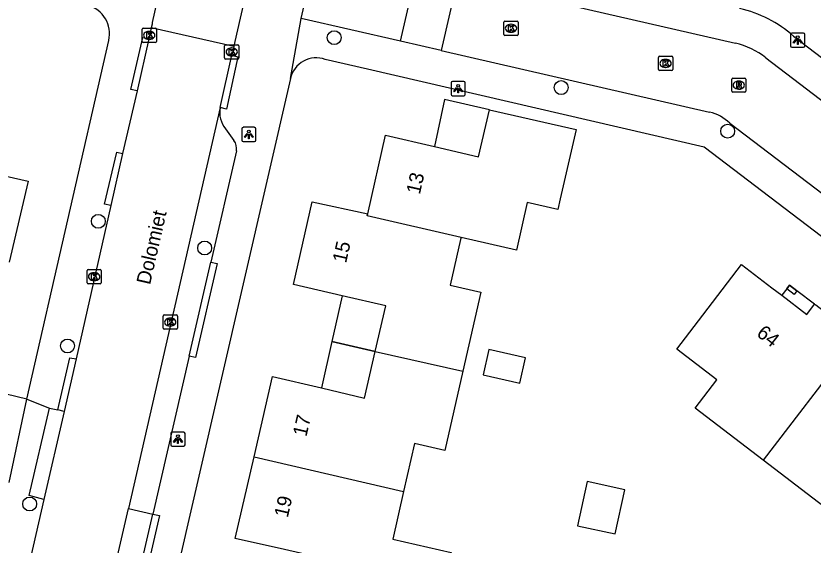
# Model space of a CAD drawing. Extents: x 159628 to 160723, y 388176 to 389416.
# Drawn here: x 160301.6 to 160357.7, y 388594.4 to 388631.7 of the extents above; entities that cross this region are included whole.
import ezdxf

# ---------------------------------------------------------------- set-up
doc = ezdxf.new("R2010")
doc.units = 0
for name, color, linetype in [('IMGEO_Boom', 7, 'Continuous'), ('IMGEO_Kolk', 7, 'Continuous'), ('IMGEO_Lichtpunt', 7, 'Continuous'), ('IMGEO_Openbare_ruimte_label', 7, 'Continuous'), ('IMGEO_Pand', 7, 'Continuous'), ('IMGEO_Pand_nummerreeks', 7, 'Continuous'), ('IMGEO_Pand_overbouw', 7, 'Continuous'), ('IMGEO_Parkeervlak_open', 7, 'Continuous'), ('IMGEO_Rijbaan_lokaal_open', 7, 'Continuous'), ('IMGEO_Rioolput', 7, 'Continuous'), ('IMGEO_Voetpad_open', 7, 'Continuous')]:
    doc.layers.add(name, color=color, linetype=linetype)

msp = doc.modelspace()

# ---------------------------------------------------------------- linework, layer by layer
at = {"layer": 'IMGEO_Boom'}
for centre in [(160323.998, 388630.134), (160339.974, 388626.619), (160351.689, 388623.554), (160307.389, 388617.21), (160314.878, 388615.329), (160305.224, 388608.435), (160302.558, 388597.312)]:
    msp.add_circle(centre, 0.489, dxfattribs=at)
at = {"layer": 'IMGEO_Kolk'}
for p, q in [((160335.937, 388630.368), (160335.937, 388631.22)), ((160336.012, 388631.294), (160336.864, 388631.294)), ((160336.938, 388631.22), (160336.938, 388630.368)), ((160310.476, 388629.874), (160310.476, 388630.726)), ((160310.551, 388630.8), (160311.403, 388630.8)), ((160311.477, 388630.726), (160311.477, 388629.874)), ((160336.425, 388631.074), (160336.45, 388631.074)), ((160310.964, 388630.58), (160310.989, 388630.58)), ((160336.864, 388630.294), (160336.012, 388630.294)), ((160336.448, 388630.514), (160336.423, 388630.514)), ((160311.403, 388629.8), (160310.551, 388629.8)), ((160310.987, 388630.02), (160310.962, 388630.02)), ((160316.278, 388628.704), (160316.278, 388629.556)), ((160316.353, 388629.63), (160317.205, 388629.63)), ((160317.279, 388629.556), (160317.279, 388628.704)), ((160316.766, 388629.41), (160316.791, 388629.41)), ((160317.205, 388628.63), (160316.353, 388628.63)), ((160316.789, 388628.85), (160316.764, 388628.85)), ((160346.819, 388627.896), (160346.819, 388628.748)), ((160346.894, 388628.822), (160347.746, 388628.822)), ((160347.307, 388628.602), (160347.332, 388628.602)), ((160347.82, 388628.748), (160347.82, 388627.896)), ((160347.33, 388628.042), (160347.305, 388628.042)), ((160347.746, 388627.822), (160346.894, 388627.822)), ((160306.672, 388613.812), (160307.524, 388613.812)), ((160306.597, 388612.886), (160306.597, 388613.738)), ((160307.085, 388613.592), (160307.11, 388613.592)), ((160307.598, 388613.738), (160307.598, 388612.886)), ((160307.524, 388612.812), (160306.672, 388612.812)), ((160307.108, 388613.032), (160307.083, 388613.032)), ((160311.956, 388609.69), (160311.956, 388610.542)), ((160312.031, 388610.616), (160312.883, 388610.616)), ((160312.957, 388610.542), (160312.957, 388609.69)), ((160312.444, 388610.396), (160312.469, 388610.396)), ((160312.883, 388609.616), (160312.031, 388609.616)), ((160312.467, 388609.836), (160312.442, 388609.836))]:
    msp.add_line(p, q, dxfattribs=at)
for points in [[(160335.937, 388630.368), (160335.937, 388631.22)], [(160336.012, 388631.294), (160336.864, 388631.294)], [(160336.938, 388631.22), (160336.938, 388630.368)], [(160310.476, 388629.874), (160310.476, 388630.726)], [(160310.551, 388630.8), (160311.403, 388630.8)], [(160311.477, 388630.726), (160311.477, 388629.874)], [(160336.258, 388630.994), (160336.381, 388630.994), (160336.381, 388630.843), (160336.511, 388630.994), (160336.675, 388630.994), (160336.529, 388630.843), (160336.682, 388630.594), (160336.53, 388630.594), (160336.445, 388630.758), (160336.381, 388630.691), (160336.381, 388630.594), (160336.258, 388630.594), (160336.258, 388630.994)], [(160310.797, 388630.5), (160310.92, 388630.5), (160310.92, 388630.349), (160311.05, 388630.5), (160311.214, 388630.5), (160311.068, 388630.349), (160311.221, 388630.1), (160311.069, 388630.1), (160310.984, 388630.264), (160310.92, 388630.197), (160310.92, 388630.1), (160310.797, 388630.1), (160310.797, 388630.5)], [(160336.864, 388630.294), (160336.012, 388630.294)], [(160311.403, 388629.8), (160310.551, 388629.8)], [(160316.278, 388628.704), (160316.278, 388629.556)], [(160316.353, 388629.63), (160317.205, 388629.63)], [(160317.279, 388629.556), (160317.279, 388628.704)], [(160316.599, 388629.33), (160316.722, 388629.33), (160316.722, 388629.179), (160316.852, 388629.33), (160317.016, 388629.33), (160316.87, 388629.179), (160317.023, 388628.93), (160316.871, 388628.93), (160316.786, 388629.094), (160316.722, 388629.027), (160316.722, 388628.93), (160316.599, 388628.93), (160316.599, 388629.33)], [(160317.205, 388628.63), (160316.353, 388628.63)], [(160346.819, 388627.896), (160346.819, 388628.748)], [(160346.894, 388628.822), (160347.746, 388628.822)], [(160347.14, 388628.522), (160347.263, 388628.522), (160347.263, 388628.371), (160347.393, 388628.522), (160347.557, 388628.522), (160347.411, 388628.371), (160347.564, 388628.122), (160347.412, 388628.122), (160347.327, 388628.286), (160347.263, 388628.219), (160347.263, 388628.122), (160347.14, 388628.122), (160347.14, 388628.522)], [(160347.82, 388628.748), (160347.82, 388627.896)], [(160347.746, 388627.822), (160346.894, 388627.822)], [(160306.672, 388613.812), (160307.524, 388613.812)], [(160306.597, 388612.886), (160306.597, 388613.738)], [(160306.918, 388613.512), (160307.041, 388613.512), (160307.041, 388613.361), (160307.171, 388613.512), (160307.335, 388613.512), (160307.189, 388613.361), (160307.342, 388613.112), (160307.19, 388613.112), (160307.105, 388613.276), (160307.041, 388613.209), (160307.041, 388613.112), (160306.918, 388613.112), (160306.918, 388613.512)], [(160307.598, 388613.738), (160307.598, 388612.886)], [(160307.524, 388612.812), (160306.672, 388612.812)], [(160311.956, 388609.69), (160311.956, 388610.542)], [(160312.031, 388610.616), (160312.883, 388610.616)], [(160312.957, 388610.542), (160312.957, 388609.69)], [(160312.277, 388610.316), (160312.4, 388610.316), (160312.4, 388610.165), (160312.53, 388610.316), (160312.694, 388610.316), (160312.548, 388610.165), (160312.701, 388609.916), (160312.549, 388609.916), (160312.464, 388610.08), (160312.4, 388610.013), (160312.4, 388609.916), (160312.277, 388609.916), (160312.277, 388610.316)], [(160312.883, 388609.616), (160312.031, 388609.616)]]:
    msp.add_lwpolyline(points, dxfattribs=at)
for centre, start, end in [((160336.014, 388631.218), 91.552, 178.448), ((160336.014, 388631.218), 91.552, 178.448), ((160336.862, 388631.218), 1.552, 88.448), ((160336.862, 388631.218), 1.552, 88.448), ((160310.553, 388630.724), 91.552, 178.448), ((160310.553, 388630.724), 91.552, 178.448), ((160311.401, 388630.724), 1.552, 88.448), ((160311.401, 388630.724), 1.552, 88.448), ((160336.014, 388630.37), 181.552, 268.448), ((160336.014, 388630.37), 181.552, 268.448), ((160336.862, 388630.37), 271.552, 358.448), ((160336.862, 388630.37), 271.552, 358.448), ((160310.553, 388629.876), 181.552, 268.448), ((160310.553, 388629.876), 181.552, 268.448), ((160311.401, 388629.876), 271.552, 358.448), ((160311.401, 388629.876), 271.552, 358.448), ((160316.355, 388629.554), 91.552, 178.448), ((160316.355, 388629.554), 91.552, 178.448), ((160317.203, 388629.554), 1.552, 88.448), ((160317.203, 388629.554), 1.552, 88.448), ((160316.355, 388628.706), 181.552, 268.448), ((160316.355, 388628.706), 181.552, 268.448), ((160317.203, 388628.706), 271.552, 358.448), ((160317.203, 388628.706), 271.552, 358.448), ((160346.896, 388628.746), 91.552, 178.448), ((160346.896, 388628.746), 91.552, 178.448), ((160347.744, 388628.746), 1.552, 88.448), ((160347.744, 388628.746), 1.552, 88.448), ((160346.896, 388627.898), 181.552, 268.448), ((160346.896, 388627.898), 181.552, 268.448), ((160347.744, 388627.898), 271.552, 358.448), ((160347.744, 388627.898), 271.552, 358.448), ((160306.674, 388613.736), 91.552, 178.448), ((160306.674, 388613.736), 91.552, 178.448), ((160307.522, 388613.736), 1.552, 88.448), ((160307.522, 388613.736), 1.552, 88.448), ((160306.674, 388612.888), 181.552, 268.448), ((160306.674, 388612.888), 181.552, 268.448), ((160307.522, 388612.888), 271.552, 358.448), ((160307.522, 388612.888), 271.552, 358.448), ((160312.033, 388610.54), 91.552, 178.448), ((160312.033, 388610.54), 91.552, 178.448), ((160312.881, 388610.54), 1.552, 88.448), ((160312.881, 388610.54), 1.552, 88.448), ((160312.033, 388609.692), 181.552, 268.448), ((160312.033, 388609.692), 181.552, 268.448), ((160312.881, 388609.692), 271.552, 358.448), ((160312.881, 388609.692), 271.552, 358.448)]:
    msp.add_arc(centre, 0.0765, start, end, dxfattribs=at)
for centre, major_axis, ratio, start_param, end_param in [((160336.424, 388630.794), (-0.387, 0.002), 0.722429, 4.712389, 7.853982), ((160336.449, 388630.794), (-0.39, 0.002), 0.717154, 1.570796, 4.712389), ((160310.963, 388630.3), (-0.387, 0.002), 0.722429, 4.712389, 7.853982), ((160310.988, 388630.3), (-0.39, 0.002), 0.717154, 1.570796, 4.712389), ((160316.765, 388629.13), (-0.387, 0.002), 0.722429, 4.712389, 7.853982), ((160316.79, 388629.13), (-0.39, 0.002), 0.717154, 1.570796, 4.712389), ((160347.306, 388628.322), (-0.387, 0.002), 0.722429, 4.712389, 7.853982), ((160347.331, 388628.322), (-0.39, 0.002), 0.717154, 1.570796, 4.712389), ((160307.084, 388613.312), (-0.387, 0.002), 0.722429, 4.712389, 7.853982), ((160307.109, 388613.312), (-0.39, 0.002), 0.717154, 1.570796, 4.712389), ((160312.443, 388610.116), (-0.387, 0.002), 0.722429, 4.712389, 7.853982), ((160312.468, 388610.116), (-0.39, 0.002), 0.717154, 1.570796, 4.712389)]:
    msp.add_ellipse(centre, major_axis=major_axis, ratio=ratio, start_param=start_param, end_param=end_param, dxfattribs=at)
at = {"layer": 'IMGEO_Lichtpunt'}
for p, q in [((160356.119, 388630.363), (160356.119, 388629.556)), ((160356.119, 388630.363), (160356.119, 388629.556)), ((160357.021, 388630.458), (160356.213, 388630.458)), ((160357.021, 388630.458), (160356.213, 388630.458)), ((160357.115, 388629.556), (160357.115, 388630.363)), ((160357.115, 388629.556), (160357.115, 388630.363)), ((160356.213, 388629.462), (160357.021, 388629.462)), ((160356.213, 388629.462), (160357.021, 388629.462)), ((160332.217, 388626.951), (160332.217, 388626.144)), ((160332.217, 388626.951), (160332.217, 388626.144)), ((160333.119, 388627.046), (160332.311, 388627.046)), ((160333.119, 388627.046), (160332.311, 388627.046)), ((160333.213, 388626.144), (160333.213, 388626.951)), ((160333.213, 388626.144), (160333.213, 388626.951)), ((160332.311, 388626.05), (160333.119, 388626.05)), ((160332.311, 388626.05), (160333.119, 388626.05)), ((160317.49, 388623.728), (160317.49, 388622.921)), ((160317.49, 388623.728), (160317.49, 388622.921)), ((160318.392, 388623.823), (160317.584, 388623.823)), ((160318.392, 388623.823), (160317.584, 388623.823)), ((160318.486, 388622.921), (160318.486, 388623.728)), ((160318.486, 388622.921), (160318.486, 388623.728)), ((160317.584, 388622.827), (160318.392, 388622.827)), ((160317.584, 388622.827), (160318.392, 388622.827)), ((160312.498, 388602.276), (160312.498, 388601.469)), ((160312.498, 388602.276), (160312.498, 388601.469)), ((160313.4, 388602.371), (160312.592, 388602.371)), ((160313.4, 388602.371), (160312.592, 388602.371)), ((160313.494, 388601.469), (160313.494, 388602.276)), ((160313.494, 388601.469), (160313.494, 388602.276)), ((160312.592, 388601.375), (160313.4, 388601.375)), ((160312.592, 388601.375), (160313.4, 388601.375))]:
    msp.add_line(p, q, dxfattribs=at)
for points in [[(160356.493, 388630.027), (160356.532, 388629.999), (160356.344, 388629.737), (160356.306, 388629.764), (160356.493, 388630.027)], [(160356.595, 388629.979), (160356.642, 388629.979), (160356.642, 388629.657), (160356.595, 388629.657), (160356.595, 388629.979)], [(160356.705, 388629.999), (160356.743, 388630.026), (160356.93, 388629.764), (160356.891, 388629.736), (160356.705, 388629.999)], [(160332.591, 388626.615), (160332.63, 388626.587), (160332.442, 388626.325), (160332.404, 388626.352), (160332.591, 388626.615)], [(160332.693, 388626.567), (160332.74, 388626.567), (160332.74, 388626.245), (160332.693, 388626.245), (160332.693, 388626.567)], [(160332.803, 388626.587), (160332.841, 388626.614), (160333.028, 388626.352), (160332.989, 388626.324), (160332.803, 388626.587)], [(160317.864, 388623.392), (160317.903, 388623.364), (160317.715, 388623.102), (160317.677, 388623.129), (160317.864, 388623.392)], [(160318.076, 388623.364), (160318.114, 388623.391), (160318.301, 388623.129), (160318.262, 388623.101), (160318.076, 388623.364)], [(160317.966, 388623.344), (160318.013, 388623.344), (160318.013, 388623.022), (160317.966, 388623.022), (160317.966, 388623.344)], [(160312.872, 388601.94), (160312.911, 388601.912), (160312.723, 388601.65), (160312.685, 388601.677), (160312.872, 388601.94)], [(160312.974, 388601.892), (160313.021, 388601.892), (160313.021, 388601.57), (160312.974, 388601.57), (160312.974, 388601.892)], [(160313.084, 388601.912), (160313.122, 388601.939), (160313.309, 388601.677), (160313.27, 388601.649), (160313.084, 388601.912)]]:
    msp.add_lwpolyline(points, dxfattribs=at)
for centre in [(160356.618, 388630.161), (160332.716, 388626.749), (160317.989, 388623.526), (160312.997, 388602.074)]:
    msp.add_circle(centre, 0.0994, dxfattribs=at)
for centre, start, end in [((160356.213, 388630.363), 90, 180), ((160356.213, 388630.363), 90, 180), ((160357.021, 388630.363), 0, 90), ((160357.021, 388630.363), 0, 90), ((160356.213, 388629.556), 180, 270), ((160356.213, 388629.556), 180, 270), ((160357.021, 388629.556), 270, 0), ((160357.021, 388629.556), 270, 360), ((160332.311, 388626.951), 90, 180), ((160332.311, 388626.951), 90, 180), ((160333.119, 388626.951), 0, 90), ((160333.119, 388626.951), 0, 90), ((160332.311, 388626.144), 180, 270), ((160332.311, 388626.144), 180, 270), ((160333.119, 388626.144), 270, 0), ((160333.119, 388626.144), 270, 360), ((160317.584, 388623.728), 90, 180), ((160317.584, 388623.728), 90, 180), ((160318.392, 388623.728), 0, 90), ((160318.392, 388623.728), 0, 90), ((160317.584, 388622.921), 180, 270), ((160317.584, 388622.921), 180, 270), ((160318.392, 388622.921), 270, 0), ((160318.392, 388622.921), 270, 360), ((160312.592, 388602.276), 90, 180), ((160312.592, 388602.276), 90, 180), ((160313.4, 388602.276), 0, 90), ((160313.4, 388602.276), 0, 90), ((160312.592, 388601.469), 180, 270), ((160312.592, 388601.469), 180, 270), ((160313.4, 388601.469), 270, 0), ((160313.4, 388601.469), 270, 360)]:
    msp.add_arc(centre, 0.0946, start, end, dxfattribs=at)
at = {"layer": 'IMGEO_Pand'}
for points in [[(160326.356, 388617.727), (160327.611, 388623.272), (160331.052, 388622.473), (160334.14, 388621.755), (160334.916, 388625.053), (160341.022, 388623.659), (160339.91, 388618.785), (160339.739, 388618.034), (160337.584, 388618.525), (160336.819, 388615.172), (160332.921, 388616.071)], [(160296.564, 388624.425), (160295.881, 388621.516), (160298.806, 388620.857), (160302.444, 388620.037), (160301.127, 388614.338)], [(160326.888, 388608.056), (160327.618, 388611.25), (160324.552, 388611.959), (160321.135, 388612.749), (160322.452, 388618.578), (160326.356, 388617.727)], [(160332.921, 388616.071), (160326.326, 388617.593), (160326.356, 388617.727)], [(160332.921, 388616.071), (160332.888, 388615.925), (160332.153, 388612.708), (160334.304, 388612.22), (160333.042, 388606.651)], [(160354.19, 388600.387), (160349.391, 388604.051), (160350.926, 388606.061), (160348.113, 388608.209), (160349.628, 388610.193), (160352.662, 388614.167), (160354.803, 388612.532), (160355.498, 388612.001), (160357.265, 388610.652), (160357.806, 388611.377), (160357.885, 388611.318), (160360.858, 388609.05), (160360.316, 388608.374)], [(160355.845, 388612.459), (160356.046, 388612.703), (160356.556, 388612.311), (160356.362, 388612.048), (160355.845, 388612.459)], [(160360.316, 388608.374), (160354.19, 388600.387)], [(160318.353, 388600.624), (160319.655, 388606.283), (160323.089, 388605.479), (160326.136, 388604.766), (160326.888, 388608.056)], [(160326.888, 388608.056), (160333.042, 388606.651)], [(160337.457, 388607.609), (160334.89, 388608.19), (160334.486, 388606.408), (160337.053, 388605.826), (160337.457, 388607.609)], [(160333.042, 388606.651), (160331.777, 388601.073), (160329.635, 388601.558), (160328.87, 388598.185)], [(160322.818, 388590.336), (160323.576, 388593.398), (160320.496, 388594.097), (160317.032, 388594.883), (160318.353, 388600.624)], [(160318.353, 388600.624), (160328.87, 388598.185)], [(160361.58, 388594.745), (160354.19, 388600.387)], [(160344.446, 388598.315), (160341.8, 388598.884), (160341.131, 388595.776), (160343.778, 388595.207), (160344.446, 388598.315)], [(160328.87, 388598.185), (160328.11, 388594.83), (160332.217, 388593.899), (160332.048, 388593.153), (160330.943, 388588.276)]]:
    msp.add_lwpolyline(points, dxfattribs=at)
at = {"layer": 'IMGEO_Pand_overbouw'}
for points in [[(160331.052, 388622.473), (160334.14, 388621.755), (160334.916, 388625.053), (160331.768, 388625.776)], [(160357.806, 388611.377), (160356.556, 388612.311), (160356.046, 388612.703), (160355.845, 388612.459), (160355.498, 388612.001), (160357.265, 388610.652)], [(160326.888, 388608.056), (160327.618, 388611.25), (160324.552, 388611.959), (160323.827, 388608.747)], [(160323.089, 388605.479), (160326.136, 388604.766), (160326.888, 388608.056), (160323.827, 388608.747)]]:
    msp.add_lwpolyline(points, close=True, dxfattribs=at)
at = {"layer": 'IMGEO_Parkeervlak_open'}
msp.add_lwpolyline([(160309.517, 388596.998), (160311.233, 388596.603)], dxfattribs=at)
at = {"layer": 'IMGEO_Rijbaan_lokaal_open'}
for points in [[(160312.874, 388638.715), (160311.181, 388631.195), (160311.179, 388631.082), (160311.122, 388630.821)], [(160318.899, 388638.177), (160318.821, 388637.889), (160317.005, 388629.869), (160316.921, 388629.508)], [(160321.675, 388631.483), (160322.818, 388636.497)], [(160328.664, 388629.878), (160329.813, 388634.894)], [(160332.671, 388634.24), (160331.522, 388629.222)], [(160332.671, 388634.24), (160352.242, 388629.758)], [(160328.664, 388629.878), (160321.675, 388631.483)], [(160311.122, 388630.821), (160310.954, 388630.044)], [(160316.921, 388629.508), (160311.122, 388630.821)], [(160310.954, 388630.044), (160310.127, 388626.39)], [(160331.522, 388629.222), (160328.664, 388629.878)], [(160316.921, 388629.508), (160316.78, 388628.903)], [(160331.522, 388629.222), (160350.411, 388624.886)], [(160315.971, 388625.211), (160316.78, 388628.903)], [(160354.381, 388628.722), (160405.492, 388589.754), (160408.854, 388587.235)], [(160310.127, 388626.39), (160309.102, 388621.988)], [(160315.971, 388625.211), (160309.517, 388596.998)], [(160351.833, 388624.112), (160403.416, 388584.897), (160406.166, 388582.826)], [(160309.102, 388621.988), (160308.263, 388618.327)], [(160308.263, 388618.327), (160305.823, 388607.52)], [(160305.823, 388607.52), (160304.98, 388603.831)], [(160302.352, 388604.68), (160295.658, 388606.299), (160294.438, 388606.581)], [(160301.113, 388598.83), (160302.352, 388604.68)], [(160303.554, 388597.63), (160302.515, 388597.905), (160303.951, 388604.058)], [(160304.98, 388603.831), (160303.554, 388597.63)], [(160303.951, 388604.058), (160304.533, 388603.93)], [(160304.98, 388603.831), (160304.533, 388603.93)], [(160303.554, 388597.63), (160297.886, 388572.91)], [(160308.679, 388593.335), (160309.517, 388596.998)]]:
    msp.add_lwpolyline(points, dxfattribs=at)
for centre, radius, start, end in [((160350.794, 388624.042), 5.897, 52.5309, 75.7837), ((160349.839, 388622.143), 2.802, 44.6491, 78.2317)]:
    msp.add_arc(centre, radius, start, end, dxfattribs=at)
at = {"layer": 'IMGEO_Rioolput'}
for p, q in [((160352.047, 388627.291), (160352.899, 388627.291)), ((160351.972, 388626.365), (160351.972, 388627.217)), ((160352.46, 388627.071), (160352.485, 388627.071)), ((160352.973, 388627.217), (160352.973, 388626.365)), ((160352.899, 388626.291), (160352.047, 388626.291)), ((160352.483, 388626.511), (160352.458, 388626.511))]:
    msp.add_line(p, q, dxfattribs=at)
for points in [[(160352.047, 388627.291), (160352.899, 388627.291)], [(160351.972, 388626.365), (160351.972, 388627.217)], [(160352.561, 388626.989), (160352.309, 388626.991), (160352.309, 388626.591)], [(160352.309, 388626.591), (160352.433, 388626.591), (160352.433, 388626.753), (160352.444, 388626.753)], [(160352.487, 388626.91), (160352.433, 388626.91), (160352.433, 388626.829)], [(160352.433, 388626.829), (160352.485, 388626.829)], [(160352.491, 388626.724), (160352.562, 388626.591), (160352.702, 388626.591), (160352.637, 388626.717)], [(160352.973, 388627.217), (160352.973, 388626.365)], [(160352.899, 388626.291), (160352.047, 388626.291)]]:
    msp.add_lwpolyline(points, dxfattribs=at)
for centre, radius, start, end in [((160352.049, 388627.215), 0.0765, 91.552, 178.448), ((160352.049, 388627.215), 0.0765, 91.552, 178.448), ((160352.897, 388627.215), 0.0765, 1.552, 88.448), ((160352.897, 388627.215), 0.0765, 1.552, 88.448), ((160352.443, 388626.7), 0.0533, 26.0293, 88.6989), ((160352.469, 388627.018), 0.19, 274.7715, 282.9687), ((160352.493, 388626.814), 0.0964, 77.0061, 93.1865), ((160352.507, 388626.871), 0.0378, 276.6634, 79.6772), ((160352.56, 388626.879), 0.109, 350.3612, 89.416), ((160352.558, 388626.879), 0.112, 277.5842, 350.9817), ((160352.542, 388626.664), 0.108, 29.5134, 73.7905), ((160352.049, 388626.367), 0.0765, 181.552, 268.448), ((160352.049, 388626.367), 0.0765, 181.552, 268.448), ((160352.897, 388626.367), 0.0765, 271.552, 358.448), ((160352.897, 388626.367), 0.0765, 271.552, 358.448)]:
    msp.add_arc(centre, radius, start, end, dxfattribs=at)
for centre, major_axis, ratio, start_param, end_param in [((160352.459, 388626.791), (-0.387, 0.002), 0.722429, 4.712389, 7.853982), ((160352.484, 388626.791), (-0.39, 0.002), 0.717154, 1.570796, 4.712389)]:
    msp.add_ellipse(centre, major_axis=major_axis, ratio=ratio, start_param=start_param, end_param=end_param, dxfattribs=at)
at = {"layer": 'IMGEO_Voetpad_open'}
for points in [[(160320.916, 388627.257), (160321.675, 388631.483)], [(160310.127, 388626.39), (160309.684, 388626.488), (160310.526, 388630.151), (160310.954, 388630.044)], [(160356.325, 388630.244), (160407.654, 388591.157)], [(160302.352, 388604.68), (160308.124, 388629.936)], [(160316.78, 388628.903), (160317.218, 388628.796), (160316.404, 388625.112), (160315.971, 388625.211)], [(160394.778, 388588.369), (160350.039, 388622.436), (160326.345, 388627.916), (160323.358, 388628.601)], [(160320.916, 388627.257), (160307.792, 388570.355)], [(160316.347, 388623.713), (160316.935, 388622.907)], [(160308.263, 388618.327), (160307.834, 388618.418), (160308.684, 388622.078), (160309.102, 388621.988)], [(160317.114, 388622.161), (160315.314, 388614.338)], [(160315.314, 388614.338), (160315.746, 388614.238), (160314.239, 388607.632), (160313.792, 388607.726)], [(160313.792, 388607.726), (160315.314, 388614.338)], [(160313.792, 388607.726), (160311.233, 388596.603)], [(160304.533, 388603.93), (160305.383, 388607.61), (160305.823, 388607.52)], [(160302.352, 388604.68), (160303.951, 388604.058)], [(160311.233, 388596.603), (160311.69, 388596.505), (160310.843, 388592.851), (160310.391, 388592.943)], [(160310.391, 388592.943), (160311.233, 388596.603)]]:
    msp.add_lwpolyline(points, dxfattribs=at)
for centre, radius, start, end in [((160306.117, 388630.415), 2.063, 346.5819, 74.9493), ((160350.661, 388623.827), 8.559, 48.5689, 77.3743), ((160322.725, 388626.861), 1.852, 70.0137, 167.6403), ((160317.765, 388624.865), 1.827, 169.0859, 219.0945), ((160316.178, 388622.331), 0.951, 349.7123, 37.2734)]:
    msp.add_arc(centre, radius, start, end, dxfattribs=at)

# ---------------------------------------------------------------- texts
at = {"layer": 'IMGEO_Openbare_ruimte_label'}
msp.add_text('Dolomiet', height=1, rotation=77.1729, dxfattribs=at).set_placement((160311.03, 388612.695))
at = {"layer": 'IMGEO_Pand_nummerreeks'}
for s, rotation, p in [('13', 77.2462, (160330.021, 388619.058)), ('15', 77.2691, (160324.83, 388614.223)), ('64', 321.7092, (160353.657, 388609.202)), ('17', 77.0425, (160322.035, 388602.001)), ('19', 77.0425, (160320.724, 388596.301))]:
    msp.add_text(s, height=1, rotation=rotation, dxfattribs=at).set_placement(p)

doc.saveas('drawing.dxf')
